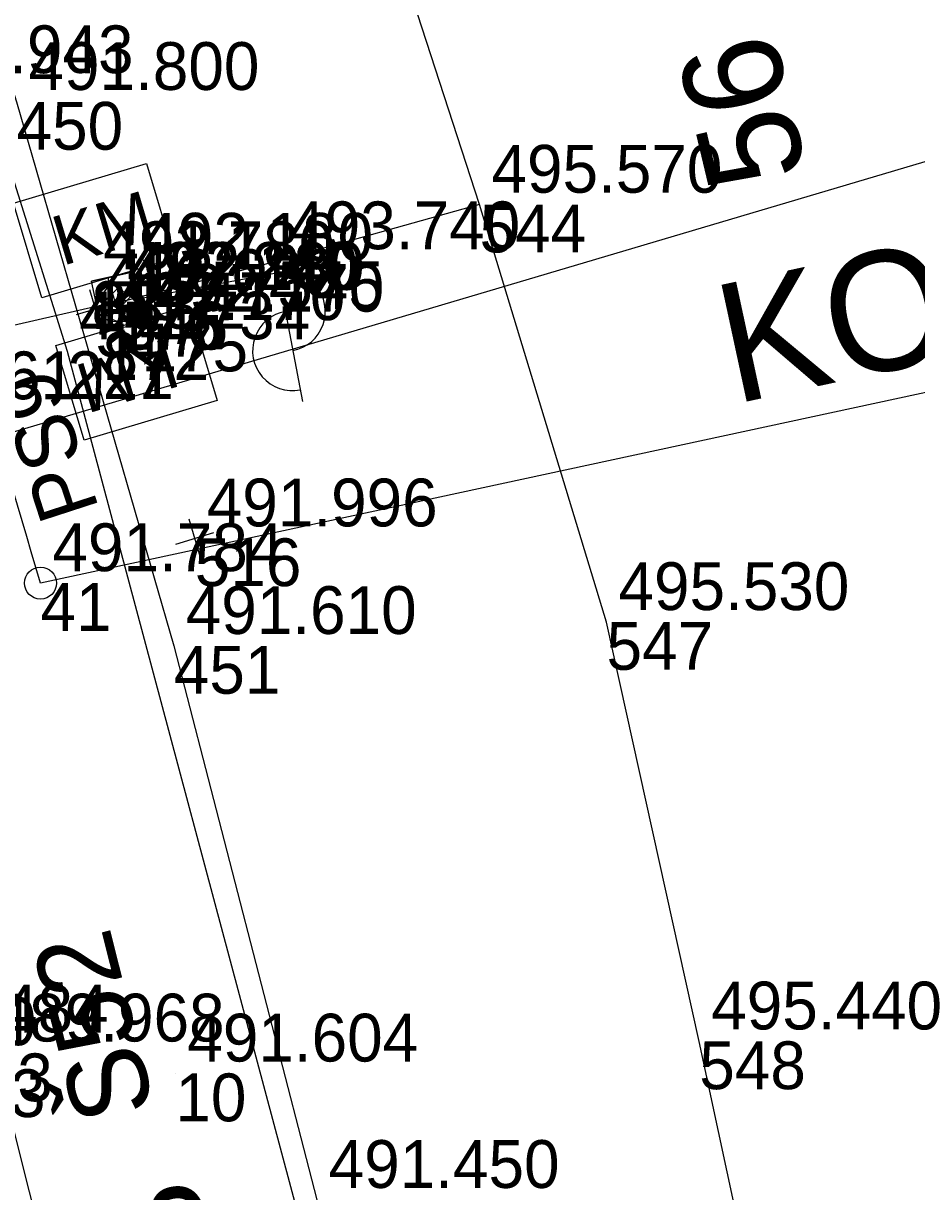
# Model space of a CAD drawing. Extents: x -874038 to -859694, y -1059487 to -1049069.
# Drawn here: x -866439.56 to -866417.12, y -1049484.06 to -1049454.73 of the extents above; entities that cross this region are included whole.
import ezdxf

# ---------------------------------------------------------------- set-up
doc = ezdxf.new("R2010")
doc.units = 0
for name, color, linetype in [('Vrstva 1', 7, 'Continuous'), ('Vrstva 11', 7, 'Continuous'), ('Vrstva 12', 7, 'Continuous'), ('Vrstva 13', 7, 'Continuous'), ('Vrstva 2', 7, 'Continuous'), ('Vrstva 25', 7, 'Continuous'), ('Vrstva 26', 7, 'Continuous'), ('Vrstva 4', 7, 'Continuous'), ('Vrstva 43', 7, 'Continuous'), ('Vrstva 51', 7, 'Continuous'), ('Vrstva 60', 7, 'Continuous'), ('Vrstva 61', 7, 'Continuous'), ('Vrstva 7', 7, 'Continuous')]:
    doc.layers.add(name, color=color, linetype=linetype)

msp = doc.modelspace()

# ---------------------------------------------------------------- linework, layer by layer
at = {"layer": 'Vrstva 1'}
for p, q in [((-866359.434, -1049441.17), (-866446.816, -1049467.066)), ((-866384.424, -1049457), (-866439.129, -1049468.783))]:
    msp.add_line(p, q, dxfattribs=at)
msp.add_circle((-866439.129, -1049468.783), 0.4, dxfattribs=at)
msp.add_spline([(-866439.129, -1049468.783), (-866442.892, -1049456.279), (-866446.585, -1049444.921)], degree=3, dxfattribs=at)
at = {"layer": 'Vrstva 11'}
for p, q in [((-866437.711, -1049461.904), (-866437.065, -1049461.258)), ((-866437.451, -1049462.174), (-866436.796, -1049461.519)), ((-866451.67, -1049465), (-866437.25, -1049461.72))]:
    msp.add_line(p, q, dxfattribs=at)
msp.add_circle((-866437.25, -1049461.72), 0.5, dxfattribs=at)
at = {"layer": 'Vrstva 12'}
msp.add_lwpolyline([(-866437.57, -1049462.48), (-866437.85, -1049461.2), (-866436.873, -1049460.986), (-866436.593, -1049462.266)], close=True, dxfattribs=at)
for points in [[(-866436.873, -1049460.986), (-866437.85, -1049461.2)], [(-866437.57, -1049462.48), (-866437.57, -1049462.48), (-866437.85, -1049461.2), (-866437.85, -1049461.2)], [(-866436.593, -1049462.266), (-866437.57, -1049462.48)]]:
    msp.add_lwpolyline(points, dxfattribs=at)
at = {"layer": 'Vrstva 13'}
msp.add_lwpolyline([(-866449.885, -1049422.642), (-866449.29, -1049427.69), (-866444.27, -1049442.41), (-866439.73, -1049456.7), (-866435.78, -1049470.36), (-866432.19, -1049484.27), (-866429.74, -1049494.85), (-866428.24, -1049501.62), (-866425.27, -1049515.23), (-866422.3, -1049529.86), (-866420.12, -1049546.38), (-866416.69, -1049563.58)], dxfattribs=at)
at = {"layer": 'Vrstva 25'}
for p, q in [((-866436.599, -1049461.627), (-866433.159, -1049460.98)), ((-866437.322, -1049461.278), (-866436.596, -1049461.774)), ((-866437.563, -1049461.565), (-866436.773, -1049462.106)), ((-866433.03, -1049461.668), (-866432.548, -1049464.223))]:
    msp.add_line(p, q, dxfattribs=at)
msp.add_circle((-866437.09, -1049461.72), 0.5, dxfattribs=at)
msp.add_circle((-866437.09, -1049461.72), 0.5, dxfattribs=at)
for centre, start, end in [((-866432.974, -1049461.962), 280.667, 100.667), ((-866432.801, -1049462.947), 99.9645, 281.3696)]:
    msp.add_arc(centre, 1, start, end, dxfattribs=at)
at = {"layer": 'Vrstva 26'}
for points in [[(-866411.15, -1049534.27), (-866413.08, -1049523.35), (-866415.73, -1049513.46), (-866418, -1049504.67), (-866418.5, -1049500.94), (-866419.26, -1049495.76), (-866422.58, -1049480.29), (-866424.91, -1049469.76), (-866428.1, -1049459.28), (-866432.65, -1049445.29), (-866436.12, -1049432.94), (-866442.65, -1049416.72), (-866446.89, -1049403.95), (-866451.33, -1049393.28), (-866455.43, -1049382.39), (-866456.66, -1049379.38), (-866464.46, -1049362.64)], [(-866411.15, -1049534.27), (-866413.08, -1049523.35), (-866415.73, -1049513.46), (-866418, -1049504.67), (-866418.5, -1049500.94), (-866419.26, -1049495.76), (-866422.58, -1049480.29), (-866424.91, -1049469.76), (-866428.1, -1049459.28), (-866432.65, -1049445.29), (-866436.12, -1049432.94), (-866442.65, -1049416.72), (-866446.89, -1049403.95), (-866451.33, -1049393.28), (-866455.43, -1049382.39), (-866464.66, -1049386.51)], [(-866428.1, -1049459.28), (-866433.18, -1049460.7), (-866437.09, -1049461.72)]]:
    msp.add_lwpolyline(points, dxfattribs=at)
at = {"layer": 'Vrstva 4'}
msp.add_lwpolyline([(-866449.714, -1049427.879), (-866446.594, -1049437.02), (-866438.456, -1049462.962), (-866432.204, -1049486.345), (-866430.134, -1049495.084), (-866429.376, -1049494.912), (-866428.893, -1049497.279), (-866429.22, -1049497.32), (-866429.051, -1049498.867), (-866428.582, -1049498.862), (-866428.013, -1049501.422), (-866428.655, -1049501.629), (-866426.133, -1049513.336), (-866423.988, -1049523.783), (-866421.712, -1049536.598), (-866420.083, -1049550.922), (-866417.198, -1049563.486), (-866418.233, -1049564.257), (-866417.407, -1049575.976)], dxfattribs=at)
at = {"layer": 'Vrstva 51'}
msp.add_lwpolyline([(-866453.763, -1049428.714), (-866452.04, -1049433.568), (-866444.34, -1049464.467), (-866438.597, -1049487.342), (-866435.561, -1049499.856), (-866432.067, -1049514.215), (-866429.592, -1049524.635), (-866427.118, -1049537.242), (-866424.834, -1049551.513), (-866423.405, -1049564.038), (-866422.298, -1049588.525), (-866422.319, -1049598.069), (-866423.239, -1049614.649), (-866425.584, -1049635.954), (-866428.282, -1049651.152), (-866431.923, -1049672.176), (-866434.789, -1049687.948)], dxfattribs=at)
at = {"layer": 'Vrstva 60'}
for p, q in [((-866428.1, -1049459.28), (-866428.1, -1049459.28)), ((-866433.18, -1049460.7), (-866433.18, -1049460.7)), ((-866436.873, -1049460.986), (-866436.873, -1049460.986)), ((-866437.85, -1049461.2), (-866437.85, -1049461.2)), ((-866437.85, -1049461.2), (-866437.85, -1049461.2)), ((-866437.748, -1049461.899), (-866437.748, -1049461.899)), ((-866437.25, -1049461.72), (-866437.25, -1049461.72)), ((-866437.09, -1049461.72), (-866437.09, -1049461.72)), ((-866437.57, -1049462.48), (-866437.57, -1049462.48)), ((-866437.57, -1049462.48), (-866437.57, -1049462.48)), ((-866436.593, -1049462.266), (-866436.593, -1049462.266)), ((-866438.456, -1049462.962), (-866438.456, -1049462.962)), ((-866435.252, -1049467.659), (-866435.252, -1049467.659)), ((-866439.129, -1049468.783), (-866439.129, -1049468.783)), ((-866424.91, -1049469.76), (-866424.91, -1049469.76)), ((-866435.78, -1049470.36), (-866435.78, -1049470.36)), ((-866422.58, -1049480.29), (-866422.58, -1049480.29)), ((-866435.741, -1049481.096), (-866435.741, -1049481.096))]:
    msp.add_line(p, q, dxfattribs=at)
at = {"layer": 'Vrstva 7'}
for p, q in [((-866437.25, -1049461.72), (-866437.428, -1049461.123)), ((-866437.605, -1049462.378), (-866437.891, -1049461.42)), ((-866438.227, -1049462.042), (-866437.269, -1049461.756)), ((-866437.25, -1049461.72), (-866437.072, -1049462.317)), ((-866435.109, -1049468.138), (-866435.395, -1049467.18)), ((-866435.731, -1049467.802), (-866434.773, -1049467.516))]:
    msp.add_line(p, q, dxfattribs=at)
for points in [[(-866439.097, -1049461.622), (-866439.809, -1049459.243), (-866436.467, -1049458.244), (-866435.756, -1049460.623)], [(-866435.403, -1049461.818), (-866434.691, -1049464.197), (-866438.033, -1049465.196), (-866438.744, -1049462.817)]]:
    msp.add_lwpolyline(points, close=True, dxfattribs=at)

# ---------------------------------------------------------------- texts
at = {"layer": 'Vrstva 1'}
msp.add_text('KO=ZP', height=2.9999, rotation=12.1557, dxfattribs=at).set_placement((-866421.71, -1049464.294))
at = {"layer": 'Vrstva 11'}
msp.add_text('56', height=2.5, rotation=103.4074, dxfattribs=at).set_placement((-866419.858, -1049458.483))
at = {"layer": 'Vrstva 2'}
msp.add_text('23', height=2.5, rotation=103.9721, dxfattribs=at).set_placement((-866434.367, -1049487.252))
at = {"layer": 'Vrstva 26'}
msp.add_text('PS9', height=1.5, rotation=108.0162, dxfattribs=at).set_placement((-866437.651, -1049466.918))
at = {"layer": 'Vrstva 43'}
msp.add_text('Š52', height=2, rotation=104.1347, dxfattribs=at).set_placement((-866436.248, -1049481.985))
at = {"layer": 'Vrstva 60'}
for s, p in [('450', (-866439.73, -1049457.9)), ('544', (-866428.1, -1049460.48)), ('545', (-866433.18, -1049461.9)), ('174', (-866436.873, -1049462.186)), ('88', (-866437.85, -1049462.4)), ('173', (-866437.85, -1049462.4)), ('517', (-866437.748, -1049463.099)), ('176', (-866437.25, -1049462.92)), ('546', (-866437.09, -1049462.92)), ('87', (-866437.57, -1049463.68)), ('172', (-866437.57, -1049463.68)), ('175', (-866436.593, -1049463.466)), ('221', (-866438.456, -1049464.162)), ('516', (-866435.252, -1049468.859)), ('41', (-866439.129, -1049469.983)), ('547', (-866424.91, -1049470.96)), ('451', (-866435.78, -1049471.56)), ('548', (-866422.58, -1049481.49)), ('93', (-866440.604, -1049481.793)), ('10', (-866435.741, -1049482.296))]:
    msp.add_text(s, height=1.2, dxfattribs=at).set_placement(p)
at = {"layer": 'Vrstva 61'}
for s, p in [('491.943', (-866442.592, -1049455.979)), ('491.800', (-866439.43, -1049456.4)), ('495.570', (-866427.8, -1049458.98)), ('493.740', (-866432.88, -1049460.4)), ('492.180', (-866436.573, -1049460.686)), ('492.180', (-866437.55, -1049460.9)), ('491.780', (-866437.55, -1049460.9)), ('492.020', (-866437.448, -1049461.599)), ('492.240', (-866436.95, -1049461.42)), ('492.180', (-866436.79, -1049461.42)), ('492.170', (-866436.293, -1049461.966)), ('492.170', (-866437.27, -1049462.18)), ('491.770', (-866437.27, -1049462.18)), ('491.734', (-866438.156, -1049462.662)), ('491.561', (-866444.04, -1049464.167)), ('491.996', (-866434.952, -1049467.359)), ('491.784', (-866438.829, -1049468.483)), ('495.530', (-866424.61, -1049469.46)), ('491.610', (-866435.48, -1049470.06)), ('491.484', (-866443.218, -1049480.069)), ('495.440', (-866422.28, -1049479.99)), ('491.480', (-866445.036, -1049480.386)), ('489.968', (-866440.304, -1049480.293)), ('491.604', (-866435.441, -1049480.796)), ('491.453', (-866444.804, -1049482.191)), ('491.450', (-866431.89, -1049483.97))]:
    msp.add_text(s, height=1.2, dxfattribs=at).set_placement(p)
at = {"layer": 'Vrstva 7'}
for rotation, p in [(16.6414, (-866438.58, -1049460.821)), (196.6414, (-866435.92, -1049462.619))]:
    msp.add_text('KM', height=1.2469, rotation=rotation, dxfattribs=at).set_placement(p)

doc.saveas('drawing.dxf')
